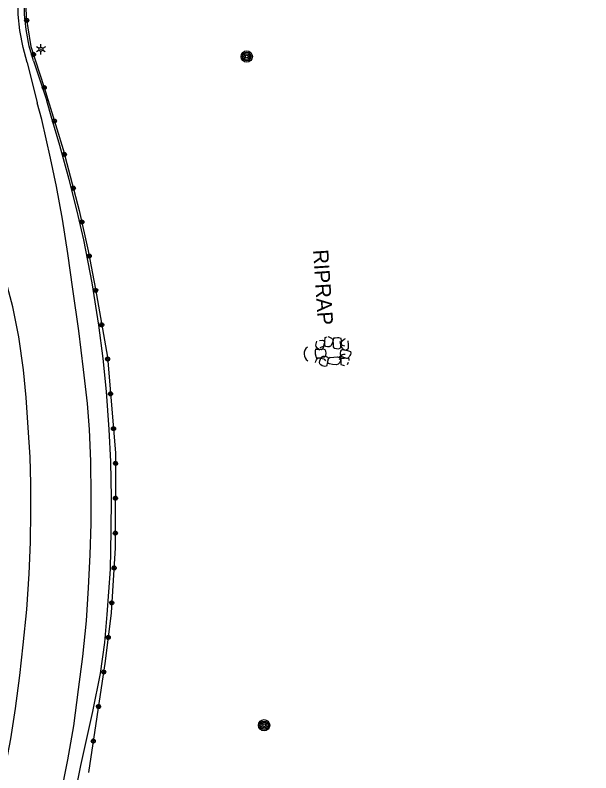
# Model space of a CAD drawing. Extents: x 588843 to 2552415, y 180129 to 269402.
# Drawn here: x 594281.3 to 594508.3, y 188090.9 to 188389.7 of the extents above; entities that cross this region are included whole.
import ezdxf

# ---------------------------------------------------------------- set-up
doc = ezdxf.new("R2010")
doc.units = 0
for name, color, linetype in [('Default', 7, 'Continuous'), ('E_BMGRD_P', 7, 'Continuous'), ('E_DRN', 7, 'Continuous'), ('E_DRN_RipRap', 7, 'Continuous'), ('E_DRN_RipRap_Text', 7, 'Continuous'), ('E_LTG', 7, 'Continuous'), ('E_MISCPROP', 7, 'Continuous'), ('E_RDWY', 7, 'Continuous'), ('E_RDWY_C_and_G', 7, 'Continuous'), ('E_RDWY_Gravel', 7, 'Continuous')]:
    doc.layers.add(name, color=color, linetype=linetype)

# ---------------------------------------------------------------- blocks, each defined once
blk = doc.blocks.new('POLE')
at = {"layer": 'Default'}
for radius in [4.46, 3.35, 2.23, 1.12]:
    blk.add_circle((0, 0), radius, dxfattribs=at)
blk = doc.blocks.new('CULV2')
at = {"layer": 'E_DRN'}
blk.add_arc((19.7, 14.8), 24.6, 216.8699, 323.1301, dxfattribs=at)
blk = doc.blocks.new('RIPRT')
at = {"layer": 'E_DRN_RipRap_Text'}
blk.add_text('RIPRAP', height=12, dxfattribs=at).set_placement((-0.14, -3.59))
blk = doc.blocks.new('LPOL')
at = {"layer": 'Default'}
for p, q in [((-4, 0), (-1.5, 0)), ((-0.75, 1.3), (-2, 3.46)), ((0.75, 1.3), (2, 3.46)), ((1.5, 0), (4, 0)), ((-2, -3.46), (-0.75, -1.3)), ((2, -3.46), (0.75, -1.3))]:
    blk.add_line(p, q, dxfattribs=at)
for radius in [1.5, 1.5, 1.5, 0.125]:
    blk.add_circle((0, 0), radius, dxfattribs=at)

msp = doc.modelspace()

# ---------------------------------------------------------------- linework, layer by layer
at = {"layer": 'E_BMGRD_P'}
for points in [[(594508.27, 188529.32), (594459.93, 188510.57), (594414.56, 188489.59), (594380.8, 188473.57), (594346.62, 188457.79), (594335.27, 188452.26), (594319.3, 188443.21), (594308.82, 188436.12), (594304.32, 188432.24), (594299.45, 188427.42), (594294.06, 188419.89), (594291.8, 188416.49), (594289.07, 188409.92), (594287.28, 188404.42), (594286.22, 188399), (594285.59, 188393.04), (594285.69, 188388.74)], [(594285.69, 188388.74), (594287.55, 188377.26), (594292.77, 188361.13), (594300.23, 188336.67), (594306.62, 188312.69), (594310.15, 188296.71), (594313, 188281.58), (594317.7, 188254.8), (594320.9, 188217.03), (594320.82, 188179.67), (594319.18, 188153.97), (594316.88, 188134.93), (594310.25, 188090.98)]]:
    msp.add_lwpolyline(points, dxfattribs=at)
for centre, radius in [((594285.87, 188387.61), 0.801), ((594285.87, 188387.61), 0.404), ((594288.55, 188374.15), 0.801), ((594288.55, 188374.15), 0.404), ((594292.79, 188361.07), 0.801), ((594292.79, 188361.07), 0.404), ((594296.8, 188347.91), 0.801), ((594296.8, 188347.91), 0.404), ((594300.74, 188334.74), 0.801), ((594300.74, 188334.74), 0.404), ((594304.29, 188321.45), 0.801), ((594304.29, 188321.45), 0.404), ((594307.63, 188308.11), 0.801), ((594307.63, 188308.11), 0.404), ((594310.53, 188294.67), 0.801), ((594310.53, 188294.67), 0.404)]:
    msp.add_circle(centre, radius, dxfattribs=at)
for centre, major_axis, ratio in [((594313.07, 188281.15), (0.688, 0.41), 0.999997), ((594313.07, 188281.15), (0.347, 0.206), 0.999997), ((594315.45, 188267.6), (0.688, 0.41), 0.999997), ((594315.45, 188267.6), (0.347, 0.206), 0.999997), ((594317.77, 188254.05), (0.738, -0.312), 0.999998), ((594317.77, 188254.05), (0.372, -0.157), 0.999998), ((594318.93, 188240.35), (0.738, -0.312), 0.999998), ((594318.93, 188240.35), (0.372, -0.157), 0.999998), ((594320.09, 188226.64), (0.738, -0.312), 0.999998), ((594320.09, 188226.64), (0.372, -0.157), 0.999998), ((594320.89, 188212.92), (0.714, 0.363), 0.999998), ((594320.89, 188212.92), (0.36, 0.183), 0.999998), ((594320.86, 188199.17), (0.714, 0.363), 0.999998), ((594320.86, 188199.17), (0.36, 0.183), 0.999998), ((594320.83, 188185.42), (0.714, 0.363), 0.999998), ((594320.83, 188185.42), (0.36, 0.183), 0.999998), ((594320.31, 188171.68), (0.686, 0.414), 0.999999), ((594320.31, 188171.68), (0.345, 0.209), 0.999999), ((594319.43, 188157.95), (0.686, 0.414), 0.999999), ((594319.44, 188157.95), (0.345, 0.209), 0.999999), ((594318.01, 188144.28), (0.8, 0.038), 0.999987), ((594318.01, 188144.28), (0.403, 0.019), 0.999987), ((594316.23, 188130.64), (0.762, -0.248), 0.999987), ((594316.23, 188130.64), (0.384, -0.125), 0.999987), ((594314.18, 188117.04), (0.762, -0.248), 0.999987), ((594314.18, 188117.04), (0.384, -0.125), 0.999987), ((594312.13, 188103.44), (0.762, -0.248), 0.999987), ((594312.13, 188103.44), (0.384, -0.125), 0.999987)]:
    msp.add_ellipse(centre, major_axis=major_axis, ratio=ratio, dxfattribs=at)
at = {"layer": 'E_DRN_RipRap'}
for p, q in [((594403.56, 188262.58), (594404.19, 188262.87)), ((594404.58, 188262.95), (594405.05, 188262.83)), ((594405.05, 188262.83), (594405.54, 188262.61)), ((594399.88, 188259.57), (594400.24, 188261.11)), ((594401.32, 188261.43), (594402.52, 188261.47)), ((594402.52, 188261.47), (594402.92, 188261.42)), ((594403, 188260.22), (594402.85, 188258.89)), ((594402.92, 188261.42), (594403.47, 188260.76)), ((594403.22, 188259.43), (594403.47, 188259.99)), ((594403.45, 188261.35), (594403.51, 188262.19)), ((594403.47, 188259.74), (594403.45, 188261.35)), ((594403.47, 188259.99), (594403.47, 188260.76)), ((594403.6, 188259.26), (594403.47, 188259.74)), ((594403.51, 188262.19), (594403.56, 188262.58)), ((594405.54, 188262.61), (594406.05, 188262.26)), ((594406.18, 188260), (594405.9, 188259.35)), ((594406.05, 188262.26), (594406.39, 188261.93)), ((594406.42, 188260.6), (594406.18, 188260)), ((594406.39, 188261.93), (594406.51, 188261.8)), ((594406.6, 188261.24), (594406.42, 188260.6)), ((594406.51, 188261.8), (594406.6, 188261.24)), ((594406.81, 188262.29), (594406.59, 188261.04)), ((594406.59, 188261.04), (594406.65, 188260.35)), ((594406.65, 188260.35), (594406.71, 188259.49)), ((594407.47, 188262.35), (594406.81, 188262.29)), ((594408.44, 188262.48), (594407.47, 188262.35)), ((594408.99, 188262.39), (594408.44, 188262.48)), ((594409.89, 188262.15), (594408.99, 188262.39)), ((594409.74, 188259.66), (594409.48, 188260.97)), ((594409.77, 188259.25), (594409.82, 188260.24)), ((594409.82, 188260.24), (594409.95, 188261.21)), ((594409.95, 188261.21), (594409.89, 188262.15)), ((594409.94, 188259.82), (594410.01, 188260.68)), ((594410.32, 188259.34), (594409.94, 188259.82)), ((594410.01, 188260.68), (594410.29, 188261.3)), ((594410.29, 188261.3), (594411.02, 188261.94)), ((594411.02, 188261.94), (594411.62, 188262.11)), ((594412.52, 188261.22), (594412.65, 188259.65)), ((594399.66, 188257.6), (594399.57, 188256.66)), ((594400.6, 188257.81), (594399.66, 188257.86)), ((594399.98, 188258.95), (594399.88, 188259.57)), ((594400.54, 188258.16), (594399.98, 188258.95)), ((594401.13, 188257.82), (594400.54, 188258.16)), ((594401.55, 188257.59), (594400.6, 188257.81)), ((594401.98, 188257.66), (594401.13, 188257.82)), ((594402.79, 188259.04), (594401.4, 188258.53)), ((594402.54, 188257.93), (594401.55, 188257.82)), ((594402.5, 188257.99), (594401.98, 188257.66)), ((594402.85, 188258.89), (594402.5, 188257.99)), ((594402.9, 188258), (594402.54, 188257.93)), ((594402.79, 188259.04), (594403.22, 188259.43)), ((594403.49, 188257.76), (594402.9, 188258)), ((594403.81, 188257.14), (594403.49, 188257.76)), ((594403.86, 188259.05), (594403.6, 188259.26)), ((594403.88, 188256.39), (594403.81, 188257.14)), ((594404.37, 188258.92), (594403.86, 188259.05)), ((594405.11, 188258.97), (594404.37, 188258.92)), ((594405.1, 188258.9), (594404.55, 188258.94)), ((594405.6, 188259.1), (594405.1, 188258.9)), ((594405.9, 188259.35), (594405.6, 188259.1)), ((594406.71, 188259.49), (594406.75, 188258.86)), ((594406.75, 188258.86), (594406.97, 188258.43)), ((594406.97, 188258.43), (594407.1, 188258.35)), ((594407.1, 188258.35), (594408.04, 188258.17)), ((594408.04, 188258.17), (594408.79, 188258.12)), ((594408.79, 188258.12), (594409.45, 188258.34)), ((594409.45, 188258.34), (594409.78, 188258.88)), ((594409.63, 188256.38), (594409.75, 188257.11)), ((594410.21, 188258.26), (594409.74, 188259.66)), ((594409.75, 188257.11), (594409.99, 188257.58)), ((594409.78, 188258.88), (594409.77, 188259.25)), ((594409.99, 188257.58), (594410.26, 188257.78)), ((594410.23, 188258.62), (594410.5, 188258.12)), ((594410.26, 188257.78), (594410.76, 188257.8)), ((594411.25, 188259.08), (594410.32, 188259.34)), ((594410.5, 188258.12), (594410.99, 188257.74)), ((594410.76, 188257.8), (594412.32, 188257.45)), ((594410.99, 188257.74), (594411.75, 188257.56)), ((594412.51, 188257.94), (594411.75, 188257.56)), ((594412.32, 188257.45), (594413.13, 188257.19)), ((594412.65, 188258.33), (594412.51, 188257.94)), ((594412.65, 188259.65), (594412.65, 188258.45)), ((594413.13, 188257.19), (594413.49, 188257.05)), ((594413.49, 188257.05), (594413.63, 188256.37)), ((594399.57, 188256.66), (594399.56, 188256.11)), ((594399.56, 188256.11), (594399.84, 188255.17)), ((594399.84, 188255.17), (594400, 188254.53)), ((594399.88, 188253.23), (594400.16, 188253.79)), ((594400, 188254.53), (594401.27, 188254.51)), ((594400.16, 188253.79), (594400.42, 188254.17)), ((594400.42, 188254.17), (594400.54, 188254.31)), ((594400.54, 188254.31), (594401.07, 188254.49)), ((594401.07, 188254.49), (594401.74, 188254.41)), ((594401.27, 188254.51), (594401.94, 188254.68)), ((594401.42, 188253.42), (594401.65, 188254.02)), ((594401.65, 188254.02), (594401.91, 188254.68)), ((594401.74, 188254.41), (594402.36, 188254.26)), ((594401.91, 188254.68), (594402.19, 188254.94)), ((594401.94, 188254.68), (594402.79, 188254.87)), ((594402.19, 188254.94), (594402.69, 188255.16)), ((594402.36, 188254.26), (594403.05, 188254.09)), ((594402.69, 188255.16), (594403.24, 188255.14)), ((594402.79, 188254.87), (594403.4, 188255)), ((594403.05, 188254.09), (594403.34, 188253.83)), ((594403.24, 188255.14), (594403.97, 188255.04)), ((594403.34, 188253.83), (594403.62, 188253.37)), ((594403.4, 188255), (594403.79, 188255.29)), ((594403.79, 188255.29), (594403.85, 188255.43)), ((594403.85, 188255.43), (594403.88, 188256.39)), ((594403.97, 188255.04), (594404.44, 188254.81)), ((594404.69, 188254.05), (594404.39, 188252.48)), ((594404.44, 188254.81), (594404.66, 188254.55)), ((594404.64, 188253.82), (594404.49, 188253.05)), ((594405, 188254.31), (594404.64, 188253.82)), ((594404.66, 188254.55), (594404.69, 188254.05)), ((594405.49, 188254.61), (594405, 188254.31)), ((594405.49, 188254.61), (594406.96, 188254.83)), ((594406.96, 188254.83), (594408.29, 188254.87)), ((594408.29, 188254.87), (594409.23, 188254.64)), ((594409.74, 188255.5), (594409.03, 188254.85)), ((594409.13, 188253.96), (594409.05, 188253.83)), ((594409.55, 188254.18), (594409.13, 188253.96)), ((594409.23, 188254.64), (594409.63, 188254.18)), ((594410.18, 188254.22), (594409.55, 188254.18)), ((594409.59, 188255.83), (594409.63, 188256.38)), ((594409.79, 188255.33), (594409.59, 188255.83)), ((594409.63, 188254.18), (594409.59, 188253.31)), ((594409.76, 188253.76), (594409.67, 188252.79)), ((594410.06, 188255.67), (594409.75, 188255.12)), ((594409.75, 188255.12), (594409.78, 188254.75)), ((594409.78, 188254.75), (594409.76, 188253.76)), ((594410.04, 188255.04), (594409.79, 188255.33)), ((594410.69, 188254.76), (594410.04, 188255.04)), ((594410.71, 188255.91), (594410.06, 188255.67)), ((594411.05, 188254.28), (594410.18, 188254.22)), ((594411.29, 188254.51), (594410.69, 188254.76)), ((594411.47, 188255.9), (594410.71, 188255.91)), ((594411.73, 188254.35), (594411.05, 188254.28)), ((594411.94, 188254.34), (594411.29, 188254.51)), ((594412.98, 188254.13), (594411.73, 188254.35)), ((594412.49, 188254.43), (594411.94, 188254.34)), ((594412.62, 188254.56), (594412.49, 188254.43)), ((594412.95, 188254.89), (594412.62, 188254.56)), ((594413.3, 188255.41), (594412.95, 188254.89)), ((594413.05, 188253.48), (594412.98, 188254.13)), ((594413.52, 188255.9), (594413.3, 188255.41)), ((594413.63, 188256.37), (594413.52, 188255.9)), ((594399.74, 188252.7), (594399.88, 188253.23)), ((594401.27, 188252.76), (594401.42, 188253.42)), ((594401.38, 188252.21), (594401.27, 188252.76)), ((594401.51, 188252.08), (594401.38, 188252.21)), ((594401.86, 188251.77), (594401.51, 188252.08)), ((594402.38, 188251.44), (594401.86, 188251.77)), ((594402.88, 188251.23), (594402.38, 188251.44)), ((594403.35, 188251.13), (594402.88, 188251.23)), ((594404.03, 188251.29), (594403.35, 188251.13)), ((594404.16, 188251.66), (594404.03, 188251.29)), ((594404.39, 188252.48), (594404.16, 188251.66)), ((594404.89, 188252.3), (594404.49, 188253.05)), ((594405.28, 188252.17), (594404.89, 188252.3)), ((594406.46, 188251.97), (594405.28, 188252.17)), ((594408.03, 188251.83), (594406.46, 188251.97)), ((594408.63, 188252.02), (594408.03, 188251.83)), ((594409.33, 188252.68), (594408.63, 188252.02)), ((594409.59, 188253.31), (594409.33, 188252.68)), ((594409.67, 188252.79), (594409.76, 188251.85)), ((594409.76, 188251.85), (594410.67, 188251.64)), ((594410.67, 188251.64), (594411.22, 188251.57)), ((594412.28, 188251.97), (594412.74, 188252.84))]:
    msp.add_line(p, q, dxfattribs=at)
at = {"layer": 'E_RDWY'}
for points in [[(594286.09, 188371.01), (594289.96, 188355.08)], [(594274.5, 188078.06), (594277.28, 188091.89), (594279.68, 188104.33), (594281.41, 188116.21), (594283.18, 188129.23), (594284.47, 188141.37), (594285.89, 188155.36), (594286.91, 188169.36), (594287.39, 188181.9), (594287.55, 188193.97), (594287.49, 188205.04), (594287.2, 188215.4), (594286.48, 188227.09), (594285.71, 188238.87), (594284.68, 188249.85), (594282.81, 188262.87), (594280.4, 188274.68), (594277.26, 188286.5), (594273.44, 188299.59), (594268.99, 188312.4), (594262.07, 188329.72), (594256.6, 188342.56), (594251.93, 188353.55), (594249.5, 188358.65)], [(594299.2, 188081.49), (594302.12, 188095.96), (594304.4, 188109.38), (594306.31, 188123.7), (594307.99, 188136.72), (594309.46, 188150.84), (594310.3, 188163.86), (594310.85, 188176.83), (594311.25, 188189.27), (594311.32, 188200.08), (594311.13, 188213.73), (594310.68, 188226.3), (594309.79, 188236.58), (594308.29, 188249.91), (594306.37, 188265.17), (594304.02, 188281.59), (594302.04, 188295.67), (594300, 188309.23), (594297.67, 188322.15), (594295.32, 188333.27), (594291.85, 188348.47), (594289.96, 188355.08)]]:
    msp.add_lwpolyline(points, dxfattribs=at)
at = {"layer": 'E_RDWY_C_and_G'}
for points in [[(594286.09, 188371.01), (594284.45, 188376.93), (594283.16, 188383.6), (594282.5, 188389.89), (594282.65, 188395.87), (594283.73, 188402.77), (594285.82, 188410.08), (594289.33, 188418.62), (594292.7, 188423.6), (594297.14, 188429.4), (594301.03, 188433.56), (594306.97, 188438.67), (594312.44, 188442.59)], [(594288.5, 188371.68), (594286.88, 188377.5), (594285.64, 188383.97), (594285, 188389.99), (594285.14, 188395.64), (594286.18, 188402.23), (594288.19, 188409.26), (594291.54, 188417.43), (594294.73, 188422.14), (594299.05, 188427.78), (594302.77, 188431.76), (594308.51, 188436.7), (594313.89, 188440.55)]]:
    msp.add_lwpolyline(points, dxfattribs=at)
at = {"layer": 'E_RDWY_Gravel'}
for points in [[(594288.5, 188371.68), (594293.77, 188355.83)], [(594304.71, 188081.27), (594307.22, 188093.84), (594311.92, 188115.14), (594314.91, 188130.02), (594316.74, 188142.24), (594317.62, 188153.38), (594318.88, 188171.21), (594319.18, 188186.32), (594319.37, 188199.35), (594319.01, 188213.7), (594318.35, 188226.29), (594317.35, 188241.29), (594316.05, 188254.28), (594314.37, 188267.42), (594311.71, 188284.08), (594308.39, 188301.08), (594305.67, 188312.95), (594302.58, 188324.8), (594298.99, 188338.32), (594295.79, 188348.96), (594293.77, 188355.83)]]:
    msp.add_lwpolyline(points, dxfattribs=at)

# ---------------------------------------------------------------- block references
at = {"layer": 'E_DRN', "xscale": 0.13679234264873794, "yscale": 0.13679234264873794, "rotation": -88.56395823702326}
msp.add_blockref('CULV2', (594396.51, 188258.72), dxfattribs=at)
at = {"layer": 'E_DRN_RipRap_Text', "xscale": 0.49999999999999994, "yscale": 0.49999999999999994, "rotation": -86.15705942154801}
msp.add_blockref('RIPRT', (594400.54, 188297.11), dxfattribs=at)
at = {"layer": 'E_LTG', "xscale": 0.5, "yscale": 0.5000000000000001, "rotation": 89.8517446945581}
msp.add_blockref('LPOL', (594291.5, 188376.2), dxfattribs=at)
at = {"layer": 'E_MISCPROP'}
for p, xscale, yscale, rotation in [((594372.62, 188373.35), 0.49999999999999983, 0.4999999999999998, -153.972965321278), ((594379.47, 188109.65), 0.5000000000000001, 0.5, -102.57777672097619)]:
    msp.add_blockref('POLE', p, dxfattribs=dict(at, xscale=xscale, yscale=yscale, rotation=rotation))

doc.saveas('drawing.dxf')
